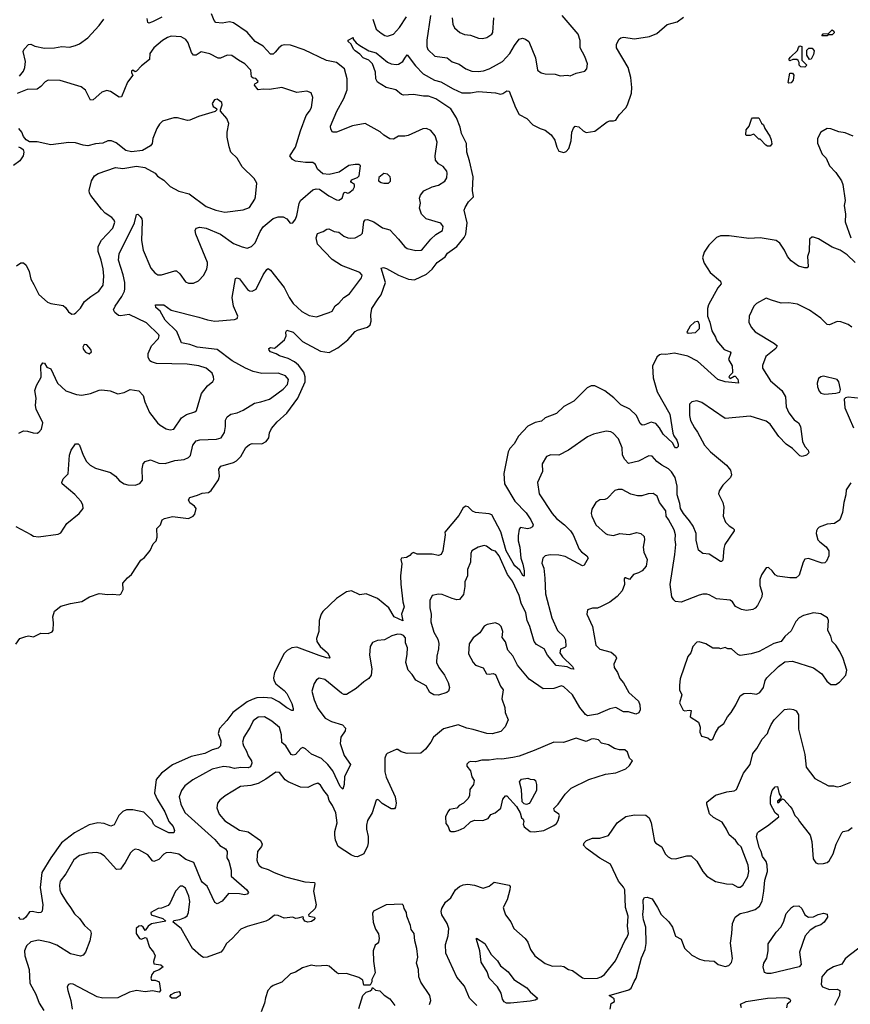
# Model space of a CAD drawing. Extents: x 1690054 to 1842981, y 782881 to 914114.
# Tile 554 of 656: x 1786525 to 1793211, y 840625 to 848551. Entities that reach past the tile are written whole.
import ezdxf

# ---------------------------------------------------------------- set-up
doc = ezdxf.new("R2010")
doc.units = 0

msp = doc.modelspace()

# ---------------------------------------------------------------- linework, layer by layer
at = {"layer": '0CON10XD'}
for points in [[(1788581.5, 848288.5), (1788565, 848274), (1788545, 848273.8), (1788485, 848338.9), (1788421.4, 848375), (1788355, 848449.2), (1788245.3, 848525.3), (1788215, 848532.7), (1788154.3, 848524.3), (1788105, 848528), (1788090.6, 848545), (1788067.9, 848597.9)], [(1786493.3, 843525), (1786525, 843570), (1786575, 843586.7), (1786595, 843590), (1786635, 843582.5), (1786695, 843612.5), (1786755, 843610), (1786785, 843622.5), (1786793, 843637), (1786796.7, 843695), (1786791.2, 843745), (1786805, 843790), (1786855, 843830), (1786935, 843852), (1787025, 843868), (1787087.5, 843905), (1787165, 843931.2), (1787235, 843922.5), (1787275, 843926.7), (1787325, 843920), (1787340, 843925), (1787356.7, 843965), (1787353.9, 844016.1), (1787392.3, 844057.7), (1787426.1, 844083.9), (1787501.2, 844198.8), (1787528.3, 844221.7), (1787575, 844277.5), (1787599.3, 844330.7), (1787623.6, 844356.4), (1787631.2, 844385), (1787627.5, 844455), (1787657.5, 844485), (1787672.5, 844525), (1787690, 844535), (1787755, 844551.2), (1787885, 844536.7), (1787922.5, 844555), (1787935, 844570), (1787946.2, 844615), (1787933.3, 844635), (1787895, 844661.2), (1787883.3, 844685), (1787894.4, 844705.6), (1787955.6, 844724.4), (1787995, 844739.2), (1788045.6, 844744.4), (1788065, 844760), (1788125, 844846.7), (1788131.9, 844875), (1788127.9, 844932.1), (1788143.9, 844956.1), (1788245, 844986.1), (1788270.8, 844999.2), (1788305, 845034.3), (1788345, 845105.7), (1788375, 845131.4), (1788395, 845138.6), (1788475, 845135.6), (1788508, 845155), (1788530, 845185), (1788534.4, 845225), (1788551.3, 845258.7), (1788597.4, 845312.6), (1788675, 845384.4), (1788762.9, 845505), (1788821.5, 845635), (1788823.9, 845675), (1788812.2, 845712.2), (1788770.3, 845770.3), (1788737.4, 845797.4), (1788685, 845822.5), (1788616.7, 845845), (1788590.7, 845860.7), (1788545, 845877.5), (1788531.7, 845891.7), (1788530, 845905), (1788545, 845913.3), (1788575, 845907.5), (1788585, 845912.5), (1788657, 845973), (1788668.8, 846005), (1788666.7, 846035), (1788675, 846052.5), (1788725, 846035.7), (1788801.1, 845961.1), (1788945, 845882.2), (1789015, 845870.8), (1789085, 845910.6), (1789165.3, 845974.7), (1789225, 846040.8), (1789245, 846052.5), (1789324.3, 846075.7), (1789345.5, 846094.5), (1789353.1, 846125), (1789350.5, 846175), (1789360.6, 846225), (1789409.2, 846305), (1789434.4, 846335), (1789470, 846435), (1789435, 846550), (1789454.2, 846555.8), (1789477.9, 846547.9), (1789575, 846494.4), (1789655, 846461.8), (1789703.4, 846456.6), (1789798.7, 846501.3), (1789845, 846541.5), (1789885, 846595.5), (1789949.4, 846640.6), (1789967.6, 846672.4), (1790044.2, 846725.8), (1790102.8, 846797.3), (1790116.7, 846823.3), (1790126.7, 846915), (1790103, 847017), (1790109.7, 847040.3), (1790136.4, 847083.6), (1790177.9, 847125), (1790169.5, 847175), (1790176.3, 847286.3), (1790146.7, 847415), (1790123.4, 847483.4), (1790122.5, 847555), (1790080.8, 847635), (1790070.9, 847685), (1790040.2, 847760.2), (1789995, 847834.6), (1789875, 847914.7), (1789815, 847935.4), (1789775, 847934.6), (1789695, 847947.8), (1789615.6, 847944.4), (1789598.6, 847948.6), (1789553.3, 847985), (1789475.7, 848005.7), (1789405, 848046.7), (1789390.8, 848075), (1789389.7, 848129.7), (1789365.3, 848195.3), (1789335, 848224.5), (1789290.8, 848245), (1789263.7, 848273.7), (1789225, 848300), (1789211.2, 848315), (1789193.6, 848353.6), (1789170, 848375), (1789170, 848385), (1789208.3, 848408.3), (1789210, 848395), (1789232.5, 848365), (1789262.4, 848342.4), (1789335, 848301.5), (1789394.3, 848285), (1789485, 848210), (1789515, 848195.4), (1789555, 848189.5), (1789575, 848193.1), (1789610, 848215), (1789625, 848240), (1789645, 848268.8), (1789709.7, 848179.7), (1789772.2, 848115), (1789865, 848063.1), (1789915, 848051.5), (1790015, 847994.6), (1790085, 847962.9), (1790155, 847962.2), (1790215, 847972.5), (1790355, 847962.5), (1790395, 847952), (1790415, 847958), (1790445, 847978.8), (1790465, 847976.7), (1790515.6, 847845), (1790545, 847788.8), (1790606.7, 847755), (1790656.7, 847705), (1790713.3, 847675), (1790755, 847661.4), (1790803.2, 847623.2), (1790831.7, 847581.7), (1790848.6, 847525), (1790865, 847493.8), (1790905, 847481.2), (1790925, 847491.2), (1790945.7, 847515), (1790964.4, 847575), (1790970.8, 847645), (1790982, 847678), (1790995, 847693.8), (1791025, 847688), (1791062, 847655), (1791085, 847643.1), (1791155, 847652.9), (1791255, 847728.8), (1791275, 847738), (1791305, 847735.8), (1791325, 847742.5), (1791350, 847785), (1791405, 847842), (1791418.6, 847865), (1791449.5, 847960.5), (1791452.5, 848005), (1791443.3, 848085), (1791423.1, 848165), (1791330, 848325), (1791328, 848355), (1791351.2, 848395), (1791365, 848405.8), (1791385, 848410), (1791475, 848398.1), (1791595, 848414.3), (1791655, 848440), (1791737.3, 848512.7), (1791816.9, 848533.1), (1791867.9, 848572.1)], [(1786524.3, 848095.7), (1786555, 848137.5), (1786565.7, 848165), (1786570.6, 848215), (1786553.3, 848295), (1786562.1, 848315), (1786595, 848350), (1786614.3, 848354.3), (1786647.6, 848337.6), (1786725, 848321.9), (1786805, 848325.5), (1786865, 848336.2), (1786925, 848330), (1786975, 848342.1), (1787005, 848355.6), (1787072.5, 848405), (1787165.7, 848505), (1787203.1, 848555)], [(1787669.8, 848570.2), (1787595, 848532.9), (1787565, 848524), (1787557, 848527), (1787550.7, 848560.7)], [(1789367.1, 848555), (1789394.6, 848474.6), (1789435, 848442.9), (1789465, 848424.2), (1789485, 848419.2), (1789535, 848433.8), (1789581.9, 848488.1), (1789639.1, 848575)], [(1789831.1, 848585), (1789802.8, 848385), (1789802.1, 848335), (1789810.8, 848310.9), (1789867.3, 848257.3), (1789965, 848244.3), (1790005, 848212.5), (1790061.7, 848191.7), (1790115, 848155.8), (1790165, 848137.5), (1790215, 848133.8), (1790259.5, 848140.5), (1790305, 848154.5), (1790338, 848175), (1790412.5, 848215), (1790471.7, 848278.3), (1790507.1, 848342.9), (1790544.5, 848395.5), (1790571.2, 848401.2), (1790596.7, 848395), (1790623.3, 848375), (1790677.8, 848245), (1790694.3, 848145), (1790723, 848123), (1790756.1, 848113.9), (1790835, 848112), (1790875, 848098.8), (1790935, 848104), (1790955, 848098), (1791005, 848121.2), (1791075, 848137.5), (1791090, 848155), (1791096.2, 848195), (1791074.2, 848255), (1791036, 848325), (1791035.8, 848384.2), (1791020.8, 848435), (1790891.9, 848585)], [(1790005.7, 848565), (1790012.5, 848515), (1790026, 848485), (1790067.9, 848447.9), (1790105, 848431.4), (1790155, 848425.8), (1790217.7, 848402.3), (1790250.5, 848399.5), (1790285, 848408.8), (1790326.2, 848435), (1790332.7, 848447.3), (1790342.9, 848565)], [(1793025, 848420), (1792981.7, 848421.7), (1792991.7, 848438.3), (1793035, 848440), (1793065, 848470), (1793078.3, 848458.3), (1793080, 848445), (1793065, 848430), (1793035, 848430), (1793025, 848420)], [(1788390, 846725), (1788420, 846755), (1788461.5, 846845), (1788486, 846884), (1788565, 846951.4), (1788605, 846964.3), (1788645, 846964), (1788675, 846946.7), (1788701.7, 846911.7), (1788722.5, 846915), (1788743.8, 846945), (1788755.6, 846975), (1788775, 847072.5), (1788785, 847096.7), (1788885, 847181.2), (1788910.5, 847189.5), (1788937.3, 847187.3), (1789012.6, 847132.6), (1789075, 847100), (1789095, 847097.3), (1789119.5, 847115), (1789135, 847156.2), (1789145, 847163.8), (1789165, 847154.2), (1789175, 847157.1), (1789210.4, 847185), (1789220, 847205), (1789220, 847225), (1789195, 847240), (1789190.7, 847249.3), (1789197, 847263), (1789245, 847280), (1789257.5, 847295), (1789267.5, 847375), (1789255.9, 847385.9), (1789226.4, 847386.4), (1789175, 847376.2), (1789097.3, 847322.7), (1789015, 847305.8), (1788965, 847310), (1788922.5, 847347.5), (1788906, 847385), (1788885, 847402), (1788825, 847401.4), (1788745, 847410.8), (1788720, 847425), (1788700, 847455), (1788745.5, 847524.5), (1788784.5, 847655), (1788830.1, 847779.9), (1788858.5, 847815), (1788872.5, 847845), (1788885.8, 847925.8), (1788871.7, 847961.7), (1788835, 847975.8), (1788755, 847964.3), (1788635, 848005.7), (1788535, 847988.2), (1788485, 847991.8), (1788445, 847985.8), (1788416.2, 848025), (1788417.5, 848035), (1788443, 848047), (1788443.8, 848055), (1788425, 848076.9), (1788405, 848080), (1788391.8, 848091.8), (1788386.7, 848145), (1788336.7, 848195), (1788285, 848224.2), (1788233.1, 848263.1), (1788195, 848264.4), (1788142.2, 848242.2), (1788121.9, 848241.9), (1788055, 848277.1), (1787985, 848293.3), (1787945, 848266), (1787925, 848266.2), (1787907, 848287), (1787881.9, 848365), (1787862.8, 848392.8), (1787825, 848411.9), (1787743, 848417), (1787715, 848407.5), (1787675, 848382.9), (1787605.8, 848324.2), (1787572.5, 848277.5), (1787568.8, 848231.2), (1787505, 848178.8), (1787465, 848136.2), (1787455, 848130), (1787435, 848144.2), (1787425, 848135.7), (1787425, 848123.3), (1787436.2, 848105), (1787392.6, 848047.4), (1787345, 847930), (1787325, 847926.7), (1787255, 847972), (1787225, 847980), (1787185, 847968), (1787115, 847905.8), (1787095, 847902), (1787055, 847983.8), (1787019.7, 848009.7), (1786851.7, 848061.7), (1786755, 848062.9), (1786730.6, 848049.4), (1786695, 848012), (1786665, 847991.2), (1786585, 847988), (1786505, 847957.5)], [(1786495, 844471.2), (1786615.5, 844405.5), (1786635, 844394.4), (1786675, 844386.9), (1786835, 844408.8), (1786855, 844420), (1786905, 844494), (1787004, 844575), (1787036, 844615), (1787034.2, 844645), (1787017.5, 844675), (1786969.3, 844729.3), (1786868, 844815), (1786864, 844825), (1786874.4, 844855.6), (1786915.8, 844895), (1786925.7, 845044.3), (1786938, 845085), (1786975, 845137.5), (1786995, 845136.7), (1787005.8, 845125.8), (1787035.8, 845045), (1787062, 844995), (1787093.3, 844965), (1787135, 844940.8), (1787255, 844907.1), (1787295, 844877.5), (1787328.3, 844838.3), (1787365.4, 844815.4), (1787395, 844805.6), (1787455, 844803.1), (1787493.2, 844816.8), (1787512.9, 844845), (1787511.2, 844935), (1787520, 844975), (1787535, 844995.2), (1787578.2, 845008.2), (1787645, 844981.1), (1787695, 844977.5), (1787775, 845001.1), (1787849.8, 845010.2), (1787883.7, 845026.3), (1787898.6, 845041.4), (1787918.8, 845125), (1787945, 845159.4), (1787975, 845168.2), (1788110, 845175), (1788146.7, 845185), (1788172.6, 845227.4), (1788180.9, 845275), (1788181.7, 845328.3), (1788195.6, 845354.4), (1788224.1, 845375.9), (1788275, 845386.4), (1788322.4, 845407.6), (1788415, 845464.3), (1788465, 845474.3), (1788535, 845497.1), (1788555, 845509.4), (1788645, 845576.7), (1788680.5, 845615), (1788687.5, 845655), (1788665.8, 845685), (1788606.6, 845706.6), (1788475, 845702), (1788405, 845718.5), (1788341.4, 845745), (1788234.8, 845804.8), (1788115, 845895.8), (1787953.3, 845915), (1787895, 845936.2), (1787828.3, 845948.3), (1787791.1, 846041.1), (1787695, 846131.1), (1787654.6, 846204.6), (1787620.8, 846235), (1787617.5, 846255), (1787685, 846254.3), (1787745, 846213.1), (1787967, 846157), (1788035.8, 846134.2), (1788095, 846123.3), (1788255, 846137.5), (1788275.8, 846144.2), (1788280, 846165), (1788245.4, 846245), (1788236.2, 846315), (1788262.9, 846467.1), (1788275, 846473.8), (1788295, 846464), (1788359.3, 846379.3), (1788375, 846367.5), (1788395.6, 846364.4), (1788427.2, 846382.8), (1788485, 846498), (1788515, 846541.2), (1788525, 846546.7), (1788545, 846533.8), (1788654.2, 846395), (1788693.3, 846315), (1788725, 846265.8), (1788795, 846203.1), (1788855, 846170.6), (1788915, 846158.6), (1789017.3, 846192.7), (1789040, 846205), (1789063.6, 846246.4), (1789095, 846269.4), (1789135.4, 846314.6), (1789180, 846345), (1789277.6, 846472.4), (1789280.6, 846495), (1789263.8, 846515), (1789115, 846571.5), (1789039.9, 846619.9), (1788923.3, 846745), (1788910.6, 846795), (1788920.9, 846829.1), (1788967.5, 846845), (1788996.1, 846863.9), (1789013.6, 846866.4), (1789055, 846846.9), (1789095, 846840.8), (1789135, 846809.2), (1789165.6, 846795.6), (1789185, 846791.1), (1789224.5, 846795.5), (1789271.1, 846818.9), (1789285, 846832), (1789294.2, 846925), (1789305, 846938.8), (1789325, 846941.4), (1789375, 846924.4), (1789445, 846874.4), (1789505, 846859.2), (1789575.4, 846785.4), (1789621.4, 846725), (1789645, 846709.4), (1789715, 846691.9), (1789755.4, 846694.6), (1789767.7, 846702.3), (1789834.6, 846785.4), (1789875, 846822), (1789928, 846855), (1789934, 846885), (1789915, 846912), (1789796.6, 846946.6), (1789758.6, 846985), (1789744.4, 847035), (1789750.8, 847075), (1789742.9, 847115), (1789751.7, 847138.3), (1789777.9, 847172.1), (1789845, 847204.3), (1789895, 847220), (1789948.3, 847251.7), (1789962.5, 847277.5), (1789967.1, 847315), (1789962.1, 847332.1), (1789935, 847368.8), (1789895, 847391.2), (1789871.3, 847421.3), (1789868.6, 847455), (1789885.8, 847565), (1789869.2, 847615), (1789835, 847658), (1789800, 847675), (1789768.8, 847671.2), (1789652.4, 847617.6), (1789625, 847612.2), (1789575, 847614.5), (1789535, 847588.6), (1789505, 847592.9), (1789455, 847622), (1789427.4, 847647.4), (1789305.6, 847715.6), (1789205, 847695.7), (1789075, 847644.2), (1789044.2, 847644.2), (1789029.5, 847669.5), (1789027.5, 847695), (1789077.5, 847815), (1789134.7, 847915.3), (1789160.5, 847985), (1789160.7, 848075), (1789139.4, 848155), (1789075, 848205.6), (1788995, 848222.5), (1788815, 848309.4), (1788706.1, 848346.1), (1788655, 848347.8), (1788635, 848342.2), (1788610.8, 848325), (1788581.5, 848288.5)], [(1792845, 848170), (1792811.7, 848171.7), (1792800, 848185), (1792800, 848205), (1792791.2, 848221.2), (1792779.5, 848229.5), (1792748.8, 848231.2), (1792725, 848220), (1792720, 848225), (1792720, 848235), (1792730.7, 848249.3), (1792786.7, 848303.3), (1792793.3, 848326.7), (1792805, 848340), (1792820, 848335), (1792820, 848225), (1792860, 848185), (1792845, 848170)], [(1792881.7, 848231.7), (1792860, 848265), (1792860, 848305), (1792878.3, 848321.7), (1792905, 848322.5), (1792919.3, 848299.3), (1792915, 848270), (1792895, 848232.5), (1792881.7, 848231.7)], [(1792715, 848040), (1792710, 848045), (1792725, 848120), (1792745, 848120), (1792757.5, 848105), (1792752.5, 848065), (1792735, 848042.5), (1792715, 848040)], [(1786500.3, 846569.7), (1786535, 846593.8), (1786555, 846593.8), (1786576.2, 846575), (1786600.8, 846525), (1786615, 846463.3), (1786638.6, 846418.6), (1786679.8, 846339.8), (1786748.3, 846278.3), (1786775, 846266), (1786875, 846248.8), (1786893.3, 846235), (1786918.3, 846198.3), (1786945, 846180), (1786965, 846182.5), (1786977.7, 846192.3), (1787015, 846230), (1787047.4, 846282.6), (1787096.4, 846323.6), (1787162, 846365), (1787197.4, 846412.6), (1787203.1, 846485), (1787196.2, 846545), (1787180.8, 846615), (1787157.1, 846685), (1787156, 846725), (1787184.4, 846775.6), (1787275, 846871.4), (1787290.7, 846920.7), (1787286, 846936), (1787267.6, 846957.6), (1787212.6, 846992.6), (1787182, 847025), (1787096.2, 847135), (1787086.7, 847155), (1787084, 847175), (1787104, 847255), (1787126, 847294), (1787157.3, 847312.7), (1787295, 847360), (1787355, 847354), (1787465, 847371.2), (1787532.3, 847362.3), (1787615, 847316.7), (1787635, 847291.2), (1787685, 847258.8), (1787735, 847208.8), (1787805, 847171.2), (1787889.7, 847149.7), (1788025, 847047.1), (1788105, 847018.2), (1788175, 847002.5), (1788325, 847020), (1788375, 847040), (1788417.5, 847105), (1788424.2, 847125), (1788433.3, 847235), (1788411.2, 847271.2), (1788315, 847366.7), (1788275, 847437.5), (1788225, 847483.3), (1788211.7, 847528.3), (1788195.9, 847605.9), (1788195.8, 847645), (1788208.8, 847715), (1788193.3, 847755), (1788142.5, 847815), (1788140, 847825), (1788154.6, 847865), (1788152.5, 847885), (1788115, 847911.2), (1788094.1, 847905.9), (1788073.1, 847875), (1788082.3, 847852.3), (1788108.8, 847835), (1788112.5, 847825), (1788097.7, 847812.3), (1787965, 847772), (1787895, 847740.8), (1787875, 847739.2), (1787795, 847760), (1787765, 847761.2), (1787675, 847734), (1787649.4, 847710.6), (1787627.5, 847675), (1787596, 847595), (1787590, 847555), (1787578.8, 847535), (1787512.7, 847497.3), (1787425, 847488), (1787378.3, 847498.3), (1787300.7, 847560.7), (1787263, 847577), (1787235, 847576.7), (1787195, 847557.5), (1787135, 847551.4), (1787074.3, 847535.7), (1787035, 847540), (1786975, 847560.8), (1786921.2, 847561.2), (1786775, 847544.2), (1786665, 847567.5), (1786605, 847568.8), (1786577.5, 847585), (1786555, 847610), (1786542.5, 847645), (1786516.7, 847675)], [(1792565, 847532.5), (1792545, 847533.3), (1792531.7, 847541.7), (1792485, 847590), (1792475, 847590), (1792435, 847630), (1792405, 847620), (1792375, 847620), (1792370, 847625), (1792372.5, 847665), (1792397, 847693), (1792415, 847750), (1792425, 847760), (1792475, 847760), (1792497, 847717), (1792513.6, 847703.6), (1792523.3, 847675), (1792563.6, 847613.6), (1792573.8, 847585), (1792579.3, 847550.7), (1792565, 847532.5)], [(1793235, 847614), (1793169.5, 847639.5), (1793118.8, 847648.8), (1793055, 847672), (1793026.1, 847673.9), (1792973.7, 847646.3), (1792945.8, 847595), (1792947.7, 847557.7), (1792985, 847467.5), (1793016.1, 847436.1), (1793043.8, 847375), (1793095, 847320), (1793140, 847255), (1793152, 847225), (1793168.8, 847095), (1793162.5, 847055), (1793173.1, 846985), (1793171.1, 846925), (1793214.4, 846795)], [(1786515, 847526.7), (1786535, 847520), (1786553.3, 847505), (1786558.8, 847485), (1786554, 847455), (1786526.2, 847415), (1786475, 847376.2)], [(1789495, 847233.8), (1789509.5, 847250.5), (1789510.7, 847270.7), (1789506.1, 847286.1), (1789485, 847307.5), (1789455, 847312.5), (1789415, 847280), (1789413.3, 847255), (1789435, 847240), (1789455, 847233.8), (1789495, 847233.8)], [(1786518.8, 845221.2), (1786555, 845240), (1786588.3, 845238.3), (1786633.9, 845223.9), (1786665, 845223.3), (1786679.5, 845230.5), (1786701.2, 845255), (1786710, 845305), (1786658, 845415), (1786653.3, 845445), (1786656.4, 845503.6), (1786648, 845565), (1786660, 845605), (1786697, 845673), (1786696.2, 845765), (1786711.7, 845788.3), (1786725, 845786.7), (1786743.1, 845753.1), (1786775, 845740), (1786829.4, 845625), (1786895, 845562.2), (1786983.1, 845533.1), (1787025, 845527.8), (1787095, 845541.8), (1787165, 845569.4), (1787185, 845570), (1787254.2, 845564.2), (1787315, 845540), (1787365, 845549.2), (1787415, 845574.3), (1787484.2, 845564.2), (1787517.5, 845525), (1787531.4, 845475), (1787569.1, 845389.1), (1787634, 845305), (1787655.6, 845285.6), (1787705, 845258), (1787735, 845249.2), (1787765, 845254), (1787828.6, 845345), (1787868.5, 845371.5), (1787935, 845394.3), (1787948, 845405), (1787988.6, 845541.4), (1788037.3, 845602.7), (1788080.5, 845639.5), (1788088, 845655), (1788086, 845675), (1788073.8, 845705), (1788026.7, 845745), (1787965.6, 845765.6), (1787872.7, 845777.3), (1787627.3, 845782.7), (1787585.5, 845795.5), (1787572.9, 845805), (1787558.6, 845835), (1787559.5, 845865), (1787584.7, 845925.3), (1787643.5, 845985), (1787648.5, 846005), (1787644.4, 846015), (1787545, 846110), (1787405, 846177.8), (1787335, 846167.5), (1787320.6, 846170.6), (1787290, 846195), (1787280.8, 846215), (1787294.2, 846245), (1787347.3, 846322.7), (1787368.2, 846365), (1787371.8, 846385), (1787371.6, 846435), (1787357.9, 846497.9), (1787320, 846615), (1787324.3, 846665), (1787449.5, 846915), (1787465, 846982.5), (1787475, 846986.2), (1787495, 846967.5), (1787508.6, 846948.6), (1787511.3, 846928.7), (1787505, 846772.5), (1787520, 846695), (1787580.9, 846550.9), (1787612.4, 846512.4), (1787636.4, 846496.4), (1787665, 846496.5), (1787775, 846530), (1787788.1, 846528.1), (1787815, 846506.2), (1787860.3, 846440.3), (1787885, 846428.8), (1787925, 846428.8), (1787965, 846447.5), (1788006.2, 846495), (1788030.8, 846545), (1788037.5, 846575), (1788035.7, 846595), (1787942.9, 846825), (1787936.7, 846855), (1787946.7, 846873.3), (1787975, 846880), (1788025, 846873.6), (1788140, 846825), (1788245, 846750), (1788315, 846722.2), (1788355, 846711.4), (1788390, 846725)], [(1793250, 846595), (1793185, 846658.6), (1793128.8, 846695), (1793065, 846720), (1792955, 846786), (1792915, 846800), (1792900.7, 846799.3), (1792883.3, 846785), (1792880, 846685), (1792866.7, 846645), (1792871.2, 846565), (1792865, 846553.8), (1792845, 846554.2), (1792795, 846566.2), (1792735, 846608.8), (1792706.2, 846645), (1792682, 846695), (1792643, 846753), (1792614.4, 846774.4), (1792485.8, 846795.8), (1792395, 846790.8), (1792235, 846812), (1792165, 846811.4), (1792135, 846798.6), (1792071.4, 846735), (1792035, 846678.8), (1792021.4, 846635), (1792035, 846590), (1792084.3, 846515), (1792167.5, 846445), (1792172, 846425), (1792145, 846392), (1792070.8, 846255), (1792062.9, 846225), (1792061.2, 846165), (1792080.8, 846115), (1792096.1, 846046.1), (1792126.7, 845995), (1792136.7, 845965), (1792196.4, 845896.4), (1792245, 845876.2), (1792249.2, 845869.2), (1792230.8, 845815), (1792261.2, 845765), (1792263.6, 845716.4), (1792262.5, 845707.5), (1792237.5, 845685), (1792233.3, 845673.3), (1792245, 845662.5), (1792275, 845680), (1792285, 845680), (1792305, 845657.5), (1792310, 845625), (1792203.6, 845636.4), (1792145, 845653.8), (1791982, 845802), (1791902.3, 845842.3), (1791795, 845866), (1791725, 845856), (1791695, 845858.8), (1791675, 845853.3), (1791655, 845833.3), (1791618.3, 845761.7), (1791623.2, 845666.8), (1791656.9, 845555), (1791757.5, 845375), (1791782.1, 845222.1), (1791790.3, 845200.3), (1791815.7, 845165), (1791826.2, 845135), (1791826.2, 845115), (1791815.8, 845104.2), (1791805, 845104.3), (1791795, 845113.8), (1791778.8, 845145), (1791705.8, 845215), (1791675.4, 845265.4), (1791645, 845300), (1791609.3, 845310.7), (1791555, 845288.8), (1791535, 845286.7), (1791520.3, 845300.3), (1791490, 845365), (1791435.6, 845415.6), (1791365, 845449.2), (1791307, 845507), (1791235, 845563.1), (1791155, 845602.9), (1791125, 845604.4), (1791093.1, 845586.9), (1790985, 845479.2), (1790905, 845437.5), (1790845, 845382), (1790755, 845345.7), (1790725, 845320), (1790675, 845309.4), (1790615, 845277.5), (1790540.9, 845199.1), (1790505, 845136.2), (1790470.9, 845099.1), (1790456.8, 845073.2), (1790423.2, 844896.8), (1790426.9, 844815), (1790510.6, 844675), (1790600.6, 844580.6), (1790639.6, 844525), (1790658.6, 844485), (1790652.2, 844467.8), (1790633.4, 844456.6), (1790613.2, 844453.2), (1790556.4, 844463.6), (1790545, 844450), (1790536.9, 844395), (1790537.9, 844355), (1790551.9, 844305), (1790558.1, 844215), (1790575, 844168.8), (1790587.1, 844115), (1790585, 844072.5), (1790575, 844077.5), (1790550.3, 844120.3), (1790510.6, 844155), (1790496.9, 844175), (1790441.7, 844275), (1790396.9, 844426.9), (1790325.6, 844565), (1790303.5, 844573.5), (1790193.8, 844585), (1790170, 844595), (1790135, 844630), (1790115, 844633.8), (1790095, 844620), (1790060.5, 844559.5), (1789946.7, 844425), (1789948.8, 844405), (1789930, 844275), (1789918, 844245), (1789895, 844237.1), (1789845, 844247.5), (1789725, 844248.8), (1789695, 844261.1), (1789679.2, 844255), (1789665, 844236.7), (1789639.5, 844220.5), (1789598.8, 844215), (1789594.2, 844205), (1789600.3, 844169.7), (1789591.4, 844075), (1789593, 844007), (1789609.4, 843865), (1789620, 843825), (1789598.4, 843765), (1789608.6, 843711.4), (1789540, 843745), (1789496.3, 843816.3), (1789405, 843890.6), (1789315, 843928.8), (1789262.3, 843922.3), (1789195, 843952), (1789155, 843946), (1789075, 843890.8), (1788965, 843788), (1788950.6, 843765), (1788935.7, 843715), (1788932.5, 843625), (1788915, 843570), (1788917.5, 843545), (1788944.4, 843505), (1789001.5, 843455), (1789021.7, 843418.3), (1789015, 843412.2), (1788995.4, 843414.6), (1788935, 843433.5), (1788755, 843498.9), (1788715, 843495.6), (1788676.6, 843473.4), (1788652.6, 843447.4), (1788575, 843296.7), (1788567.7, 843252.3), (1788570, 843235), (1788587.1, 843205), (1788655, 843151.9), (1788675, 843125.8), (1788715.5, 843045), (1788727.5, 843005), (1788725, 842990), (1788715, 842988.8), (1788675, 843010), (1788610.2, 843060.2), (1788555, 843088.4), (1788485, 843095.7), (1788435, 843091), (1788395, 843078.6), (1788355, 843059.5), (1788240.4, 842975), (1788191.5, 842908.5), (1788132.2, 842845), (1788122.5, 842805), (1788144.4, 842745), (1788140.8, 842705), (1788122.5, 842687.5), (1788075, 842674.5), (1788015, 842643.1), (1787905, 842620.4), (1787755, 842551.1), (1787667.3, 842485), (1787622.9, 842435), (1787608.8, 842325), (1787631.7, 842275), (1787694.5, 842175), (1787724.4, 842095), (1787760, 842055), (1787771.4, 842025), (1787765.6, 842004.4), (1787725, 842005.6), (1787617.4, 842057.4), (1787601.4, 842075), (1787590.8, 842105), (1787525, 842171.2), (1787435, 842189.5), (1787385, 842190), (1787355, 842175.8), (1787322.9, 842145), (1787285, 842068.8), (1787258.8, 842058.8), (1787205, 842080), (1787155, 842084.5), (1787085, 842070.5), (1786964.7, 842005.3), (1786861.1, 841925), (1786774.4, 841805), (1786702.7, 841685), (1786688.9, 841565), (1786710, 841425), (1786705.7, 841375), (1786695, 841364.2), (1786675, 841360.8), (1786625, 841370.9), (1786605, 841368.2), (1786575, 841326.2), (1786555, 841310), (1786528.3, 841308.3), (1786518.8, 841325)], [(1793224, 846075), (1793195, 846097.1), (1793135, 846119.2), (1793105, 846120.8), (1793045, 846094), (1793025, 846096), (1792975, 846148), (1792883, 846213), (1792785, 846260.8), (1792715, 846272), (1792655, 846270), (1792577.5, 846292.5), (1792535, 846310), (1792455, 846266.7), (1792435.9, 846244.1), (1792395.8, 846165), (1792394.2, 846115), (1792412.5, 846075), (1792445, 846039.2), (1792600, 845945), (1792621.2, 845925), (1792611.2, 845905), (1792530.5, 845839.5), (1792503.9, 845766.1), (1792503.6, 845745), (1792569.4, 845645), (1792660, 845565), (1792688.6, 845515), (1792694.4, 845435), (1792715.7, 845385), (1792759.1, 845329.1), (1792793.3, 845305), (1792810, 845275), (1792825.9, 845155.9), (1792845.9, 845115.9), (1792871.2, 845085), (1792876, 845064), (1792857.5, 845045), (1792825, 845033.3), (1792805, 845040), (1792745, 845098), (1792695, 845134), (1792635, 845195.7), (1792565, 845294.3), (1792535, 845320), (1792405, 845360), (1792205, 845340.6), (1792015, 845470), (1791975, 845482.5), (1791935, 845475.8), (1791918, 845455), (1791915.8, 845365), (1791925.7, 845325), (1791956.7, 845265), (1791981.2, 845231.2), (1792036.9, 845126.9), (1792085, 845072.9), (1792215, 844966), (1792247.5, 844925), (1792253.9, 844886.1), (1792246.2, 844865), (1792183.8, 844805), (1792155, 844757.5), (1792151.2, 844735), (1792183.8, 844665), (1792193, 844627), (1792186.7, 844555), (1792207.5, 844505), (1792235.9, 844475.9), (1792265, 844457.5), (1792276.1, 844446.1), (1792277.5, 844435), (1792200, 844325), (1792192, 844295), (1792185, 844200), (1792175, 844190), (1792165, 844190), (1792075, 844248), (1792025, 844253.3), (1791990.3, 844280.3), (1791971.1, 844361.1), (1791969.6, 844415), (1791945.4, 844475), (1791917.7, 844517.7), (1791867.9, 844575), (1791844.1, 844615), (1791839.5, 844655), (1791817.5, 844725), (1791817.1, 844795), (1791800.6, 844865), (1791771, 844911), (1791746.4, 844935), (1791694.1, 844964.1), (1791654.3, 844995), (1791615, 845038.1), (1791589.6, 845040.4), (1791505, 844998.1), (1791425, 844977.5), (1791395, 845010), (1791376.7, 845045), (1791374, 845105), (1791345, 845176), (1791303.2, 845223.2), (1791283, 845233), (1791245, 845237.5), (1791145, 845214), (1791095, 845194.2), (1790943.3, 845085), (1790865, 845044.4), (1790801.7, 845048.3), (1790764.3, 845035.7), (1790730.8, 844975), (1790732.5, 844915), (1790694.4, 844825), (1790705.5, 844735), (1790810, 844575), (1790846.9, 844535), (1790910, 844485), (1790960, 844435), (1790980, 844405), (1791029.8, 844289.8), (1791046.9, 844266.9), (1791089.2, 844235), (1791101.4, 844215), (1791069.7, 844160.3), (1791055, 844155.7), (1790915, 844229.6), (1790865, 844241.5), (1790795, 844243.8), (1790756, 844235), (1790734.7, 844215.3), (1790728.4, 844175), (1790742.9, 844135), (1790753.2, 844055), (1790758.5, 843928.5), (1790808.2, 843735), (1790853.3, 843633.3), (1790904.2, 843585), (1790917.6, 843557.6), (1790921.2, 843505), (1790914.2, 843495.8), (1790877.3, 843482.7), (1790872.9, 843455), (1790895, 843422), (1790975.7, 843345), (1790985, 843322.5), (1790964.6, 843324.6), (1790931.2, 843341.2), (1790843.4, 843353.4), (1790773.6, 843435), (1790747.4, 843487.4), (1790685, 843522.2), (1790666.5, 843545), (1790632.5, 843665), (1790610.3, 843715), (1790600.3, 843775), (1790562.8, 843855), (1790545.7, 843915), (1790490.7, 844030.7), (1790452.2, 844085), (1790385, 844234.2), (1790355, 844273.8), (1790325, 844281.2), (1790283.4, 844313.4), (1790265, 844319.3), (1790215.8, 844305), (1790165.7, 844274.3), (1790155.8, 844255), (1790152.9, 844185), (1790129.4, 844125), (1790129.4, 844075), (1790109.1, 844025), (1790108, 843988), (1790096.6, 843923.4), (1790065, 843884), (1790045, 843882), (1790005, 843890.6), (1789925, 843924.2), (1789895.8, 843925.8), (1789845.7, 843914.3), (1789826.4, 843876.4), (1789827.1, 843815), (1789837.8, 843765), (1789835.5, 843704.5), (1789859.5, 843619.5), (1789891.8, 843565), (1789898.2, 843528.2), (1789897.2, 843485), (1789881.5, 843428.5), (1789879.6, 843375), (1789898.9, 843335), (1789944, 843275), (1789973.5, 843215), (1789984.2, 843175), (1789976.2, 843145), (1789964.3, 843135.7), (1789895, 843113.1), (1789857.5, 843115), (1789825.5, 843135.5), (1789797.5, 843187.5), (1789713.8, 843233.8), (1789685, 843279.2), (1789651.1, 843315), (1789634.5, 843375), (1789643.2, 843443.2), (1789645.7, 843495), (1789630.5, 843535), (1789631.1, 843575), (1789615, 843594.5), (1789595, 843601.8), (1789565, 843603.3), (1789520.3, 843589.7), (1789460.5, 843559.5), (1789405, 843553.3), (1789365, 843536.2), (1789346.2, 843505), (1789340.8, 843435), (1789360.5, 843325), (1789355.3, 843274.7), (1789335, 843247.1), (1789295, 843220), (1789234.3, 843165.7), (1789155, 843119.2), (1789135, 843118.6), (1789115, 843128.6), (1788980.7, 843240.7), (1788935, 843250), (1788915, 843237.5), (1788895, 843207.5), (1788877.5, 843145), (1788895.6, 843075), (1788925.6, 843005), (1788985, 842926.9), (1789035, 842900.5), (1789124.6, 842874.6), (1789148.3, 842848.3), (1789145.6, 842825), (1789111.1, 842775), (1789103.5, 842725), (1789137, 842627), (1789188.8, 842555), (1789140, 842455), (1789135.5, 842395), (1789125, 842356.7), (1789105, 842378.6), (1789044.4, 842504.4), (1789005.9, 842555.9), (1788955, 842603.9), (1788875, 842638.2), (1788825, 842681.5), (1788805, 842691.4), (1788788, 842685), (1788745, 842636.9), (1788725, 842629.4), (1788710.8, 842635), (1788666.5, 842705), (1788635, 842732.2), (1788632.5, 842795), (1788615, 842852.5), (1788555, 842904.3), (1788495, 842938.1), (1788445, 842935.6), (1788405, 842906), (1788380.6, 842855), (1788328.9, 842775), (1788319.4, 842735), (1788326.5, 842705), (1788351.9, 842661.9), (1788364.2, 842625), (1788391.8, 842585), (1788394.1, 842565), (1788382.7, 842537.3), (1788365, 842529.3), (1788305, 842531.6), (1788255, 842521.6), (1788215, 842534.1), (1788165, 842539.6), (1788075, 842517.3), (1787919.1, 842430.9), (1787855.4, 842384.6), (1787826.7, 842345), (1787808.1, 842295), (1787822.5, 842235), (1787855, 842169.2), (1788095, 841951.5), (1788135, 841902.2), (1788181.4, 841875), (1788195.8, 841855), (1788191.4, 841805), (1788207.5, 841777.5), (1788226.3, 841705), (1788227.5, 841655), (1788354, 841545), (1788365.8, 841525), (1788355, 841512.2), (1788335, 841506.7), (1788294.4, 841514.4), (1788205, 841515.7), (1788155, 841455.8), (1788115, 841432.5), (1788094.6, 841444.6), (1788034.6, 841575), (1787995.6, 841605), (1787985, 841620.6), (1787927.1, 841767.1), (1787861.3, 841791.3), (1787805, 841834.3), (1787735, 841845.6), (1787705, 841844.2), (1787685, 841834), (1787645, 841791.4), (1787605, 841774), (1787595, 841778.8), (1787555, 841828.1), (1787485, 841867.1), (1787455, 841872.5), (1787435, 841864), (1787417.5, 841845), (1787373.1, 841765)], [(1791905, 846026.7), (1791965, 846032.5), (1791997.5, 846065), (1791996.7, 846095), (1791990, 846115), (1791981.2, 846121.2), (1791956.2, 846115), (1791920.9, 846085), (1791894.2, 846035), (1791905, 846026.7)], [(1787085, 845860), (1787101.7, 845878.3), (1787097.5, 845895), (1787065, 845932.5), (1787045, 845937.5), (1787032.5, 845915), (1787037.5, 845895), (1787055, 845873.3), (1787085, 845860)], [(1793005, 845536.2), (1793095, 845543.3), (1793126.7, 845553.3), (1793132.5, 845575), (1793118.8, 845635), (1793106.7, 845655), (1792995, 845681.2), (1792975, 845676.7), (1792955, 845662.5), (1792944.1, 845625.9), (1792946.2, 845595), (1792959.3, 845559.3), (1792973.3, 845545), (1793005, 845536.2)], [(1793295, 845502), (1793195, 845513.3), (1793173, 845507), (1793163, 845497), (1793167.5, 845425), (1793236.7, 845265)], [(1793215, 844822.5), (1793176.7, 844765), (1793176, 844725), (1793160, 844665), (1793148.6, 844585), (1793125.6, 844524.4), (1793085, 844496.2), (1793025, 844490), (1792960, 844465), (1792946.4, 844453.6), (1792940, 844435), (1792936.7, 844415), (1792950, 844365), (1792965, 844346.7), (1793017.7, 844307.7), (1793038.8, 844275), (1793038.8, 844235), (1793019.3, 844190.7), (1793005, 844177.5), (1792985, 844176.7), (1792875, 844212.5), (1792845, 844207.5), (1792832.5, 844185), (1792800.7, 844079.3), (1792775, 844057.5), (1792725, 844057.5), (1792625, 844072.5), (1792605, 844082.5), (1792582.5, 844115), (1792551.7, 844141.7), (1792535, 844137.5), (1792516.7, 844115), (1792495, 844083.3), (1792482.9, 844045), (1792482.7, 843997.3), (1792501.4, 843935), (1792498.1, 843905), (1792464.4, 843835), (1792445, 843812.9), (1792427.2, 843802.8), (1792375, 843794.4), (1792335, 843803.5), (1792287.6, 843827.6), (1792263.1, 843865), (1792245, 843879.1), (1792135, 843889.2), (1792075, 843921.9), (1792055, 843926.7), (1792025, 843926.7), (1791995, 843918.1), (1791848.7, 843861.3), (1791805, 843866.9), (1791789.5, 843879.5), (1791774.6, 843905), (1791760.4, 844005), (1791799.6, 844245), (1791806.5, 844325), (1791800, 844365), (1791804.3, 844405), (1791792.5, 844445), (1791748.7, 844528.7), (1791730, 844555), (1791725, 844596.2), (1791675.6, 844665), (1791655.8, 844715), (1791625, 844737.1), (1791585, 844734.2), (1791532.4, 844717.6), (1791497.8, 844717.8), (1791445, 844732.2), (1791375, 844768), (1791341.7, 844768.3), (1791315, 844760), (1791255, 844696.2), (1791235, 844688.8), (1791195, 844686.2), (1791163.8, 844665), (1791129.5, 844610.5), (1791125.8, 844575), (1791131.4, 844555), (1791164, 844485), (1791240, 844415), (1791255.8, 844405.8), (1791305, 844399.2), (1791355, 844414), (1791432.3, 844407.7), (1791491.7, 844421.7), (1791525, 844413.8), (1791551.7, 844391.7), (1791553.9, 844363.9), (1791542.5, 844305), (1791550, 844265), (1791575.7, 844205), (1791568.7, 844151.3), (1791536, 844115), (1791505, 844096.9), (1791465, 844084), (1791435, 844043.8), (1791403, 844057), (1791395, 844057.5), (1791390.7, 844049.3), (1791392.5, 844005), (1791375, 843953.3), (1791333.2, 843906.8), (1791275, 843862), (1791205, 843826), (1791175, 843814), (1791135, 843813.8), (1791095, 843800), (1791090, 843765), (1791135.6, 843665), (1791161.4, 843515), (1791195, 843484.4), (1791285, 843460), (1791320.3, 843430.3), (1791328.8, 843411.2), (1791307.3, 843362.7), (1791309.2, 843335), (1791337.1, 843295), (1791357.2, 843247.2), (1791385, 843213.8), (1791429.4, 843135), (1791505.5, 843065), (1791518.2, 843035), (1791520.5, 842995), (1791508.7, 842971.3), (1791485, 842961.5), (1791425, 842980), (1791385, 842980.4), (1791325, 843013.8), (1791276.5, 843003.5), (1791218, 842978), (1791175, 842959.5), (1791095, 842946.9), (1791078.5, 842958.5), (1791033.3, 843015), (1790974, 843115), (1790905, 843181.4), (1790885, 843188.1), (1790825, 843165.7), (1790740, 843165), (1790625, 843243.3), (1790532, 843355), (1790495, 843430), (1790453.8, 843475), (1790435, 843542.5), (1790408.3, 843578.3), (1790413.3, 843625), (1790400, 843665), (1790385, 843683.3), (1790356.2, 843696.2), (1790288.3, 843681.7), (1790265, 843667.5), (1790228.8, 843615), (1790176.1, 843573.9), (1790142.3, 843527.7), (1790138, 843445), (1790175.6, 843375.6), (1790194.2, 843354.2), (1790255, 843333.3), (1790283.8, 843285), (1790305, 843281.2), (1790335, 843288), (1790355, 843280), (1790395, 843186.7), (1790416, 843155), (1790406.2, 843085), (1790429.2, 843015), (1790432.8, 842972.8), (1790457.5, 842915), (1790432.1, 842857.9), (1790398.7, 842821.3), (1790327.3, 842802.7), (1790285, 842805.6), (1790175, 842838.1), (1790125, 842846.9), (1790055, 842874.4), (1789936.8, 842843.2), (1789856, 842775), (1789835.6, 842735), (1789792.4, 842677.6), (1789755, 842646.2), (1789645, 842642.5), (1789595, 842656.2), (1789567.5, 842675), (1789555, 842676.7), (1789483.3, 842645), (1789474, 842635), (1789464.3, 842605), (1789464.6, 842495), (1789474, 842454), (1789547.1, 842295), (1789554.2, 842245), (1789548.8, 842211.2), (1789541.2, 842198.8), (1789515, 842197.5), (1789442.4, 842242.4), (1789415, 842268.8), (1789405, 842273.3), (1789395, 842266.7), (1789361.1, 842165), (1789325.6, 842105), (1789317.3, 842067.3), (1789315.6, 842035), (1789330, 841975), (1789331.1, 841925), (1789325, 841896.7), (1789295, 841836), (1789245, 841813.1), (1789223.4, 841813.4), (1789196.7, 841825), (1789087.5, 841895), (1789066.9, 841945), (1789060.5, 841985), (1789061.2, 842015), (1789079.3, 842085), (1789069.5, 842165), (1789042.5, 842225), (1789016.7, 842265), (1789005.9, 842305.9), (1788971.9, 842345), (1788945, 842388.8), (1788925, 842404), (1788893.8, 842395), (1788845, 842369.1), (1788785, 842373.6), (1788684.8, 842414.8), (1788661.9, 842431.9), (1788615, 842490), (1788587, 842493), (1788505, 842435.8), (1788445, 842402.9), (1788385, 842386.2), (1788301.1, 842378.9), (1788178.3, 842301.7), (1788135, 842268.8), (1788116.2, 842245), (1788112.9, 842205), (1788129.4, 842155), (1788175, 842100.8), (1788295, 842025.6), (1788365, 842012.5), (1788463.4, 841943.4), (1788475.8, 841915), (1788470.8, 841895), (1788438.6, 841855), (1788434.4, 841785), (1788440, 841765), (1788453.3, 841743.3), (1788474.2, 841725), (1788525, 841710), (1788574.5, 841685.5), (1788665, 841651.2), (1788820.2, 841610.2), (1788896.7, 841605), (1788900, 841595), (1788889.2, 841535), (1788912.5, 841425), (1788902.9, 841395), (1788850, 841345), (1788852.5, 841335), (1788896.7, 841325), (1788899.4, 841315), (1788892.7, 841305), (1788875, 841291.8), (1788845, 841285.6), (1788821.2, 841295), (1788807.5, 841315), (1788810, 841325), (1788805, 841330), (1788763, 841317), (1788745, 841316.7), (1788724.2, 841325.8), (1788655, 841318), (1788605, 841340), (1788575, 841342.5), (1788532.3, 841307.7), (1788505, 841294), (1788355, 841252.3), (1788305, 841230), (1788235, 841153.8), (1788188.8, 841115), (1788163.1, 841065), (1788144.6, 841045.4), (1788035, 841003.1), (1788005, 841002), (1787984, 841015), (1787914.7, 841074.7), (1787825.7, 841235.7), (1787760, 841285), (1787765, 841300), (1787815, 841308), (1787855, 841323.8), (1787872.3, 841337.7), (1787883.8, 841365), (1787893.3, 841453.3), (1787887.5, 841495), (1787859.5, 841559.5), (1787835.9, 841575.9), (1787816.4, 841576.4), (1787778, 841535), (1787735, 841442.5), (1787719.3, 841420.7), (1787665, 841397.5), (1787640, 841395), (1787580, 841365), (1787583.9, 841343.9), (1787675.9, 841315.9), (1787700, 841295), (1787585, 841272.9), (1787560, 841255), (1787535, 841220), (1787520, 841245), (1787505, 841256.2), (1787485, 841253.8), (1787462.5, 841235), (1787462.5, 841195), (1787490, 841155), (1787505, 841148.8), (1787535, 841162.5), (1787545, 841160), (1787570.6, 841085), (1787602.5, 841045), (1787616.2, 841015), (1787601.4, 840968.6), (1787605, 840950), (1787661.7, 840941.7), (1787680, 840925), (1787648.3, 840901.7), (1787603.3, 840885), (1787588, 840865), (1787580.6, 840835), (1787585, 840820), (1787615, 840818.8), (1787646.7, 840806.7), (1787657.5, 840735), (1787646.7, 840723.3), (1787593.6, 840733.6), (1787535, 840725.6), (1787465, 840734.6), (1787407.8, 840722.2), (1787315, 840677.3), (1787193.8, 840673.8), (1787148, 840685), (1786955, 840786.7), (1786935, 840790), (1786917, 840783), (1786907.5, 840765), (1786911.2, 840735), (1786935.6, 840655.6), (1786948.1, 840585)], [(1792095, 842752.5), (1792105, 842760), (1792122.5, 842805), (1792153.3, 842855), (1792193.3, 842885), (1792221.7, 842938.3), (1792252.5, 842975), (1792290, 843035), (1792325, 843107.5), (1792355, 843126.7), (1792405, 843130), (1792455, 843120), (1792483.3, 843135), (1792513.3, 843175), (1792525, 843230), (1792538.3, 843251.7), (1792633.8, 843345), (1792685, 843381.2), (1792745, 843385.8), (1792915, 843332), (1792981.2, 843285), (1793021.2, 843225), (1793055, 843200), (1793095, 843200), (1793125, 843218.8), (1793176.2, 843275), (1793183.8, 843315), (1793155, 843407.5), (1793125.8, 843465.8), (1793093.8, 843515), (1793066, 843545), (1793055, 843587.5), (1793030, 843635), (1793036.7, 843715), (1793026.4, 843736.4), (1792975, 843768.8), (1792915, 843775.6), (1792835, 843755.6), (1792798.8, 843735), (1792774, 843705), (1792735, 843631.2), (1792684.3, 843585.7), (1792653.6, 843546.4), (1792595, 843530), (1792477.5, 843465), (1792414.2, 843445.8), (1792325, 843432), (1792305, 843440), (1792255, 843487.5), (1792225, 843487.5), (1792205, 843497.5), (1792165, 843487.5), (1792155, 843492.5), (1792105, 843491.2), (1792047.3, 843527.3), (1791995, 843543.3), (1791975, 843540), (1791943.3, 843505), (1791926.7, 843455), (1791903.3, 843423.3), (1791842, 843245), (1791836.7, 843195), (1791836.7, 843155), (1791853.8, 843115), (1791837.5, 843052.5), (1791865, 842993.8), (1791878.3, 842988.3), (1791915, 842993.3), (1791928.8, 842988.8), (1791922.5, 842937.5), (1791990, 842895), (1792002.5, 842855), (1792000, 842815), (1792013.6, 842783.6), (1792065, 842770), (1792083, 842753), (1792095, 842752.5)], [(1790204.3, 840615), (1790145.6, 840675), (1790105, 840772), (1790045, 840842), (1789955.6, 841035), (1789951.8, 841105), (1789974.7, 841175.3), (1789978.2, 841235), (1789964.7, 841274.7), (1789921.8, 841345), (1789917.6, 841372.4), (1789923, 841397), (1789952.8, 841447.2), (1789995, 841482), (1790034.3, 841545), (1790065, 841573.1), (1790095, 841587.1), (1790132.7, 841592.7), (1790185, 841583.1), (1790255, 841559.2), (1790305, 841576.2), (1790345, 841608), (1790465, 841583.3), (1790473.8, 841573.8), (1790470.8, 841545), (1790448.1, 841465), (1790417.5, 841405), (1790420.8, 841385), (1790435.5, 841345.5), (1790477.6, 841287.6), (1790503.6, 841233.6), (1790595, 841154), (1790615.8, 841125), (1790635.8, 841065), (1790672.5, 841015), (1790755, 840951.9), (1790815, 840932.5), (1790875, 840934.2), (1790905, 840928), (1790942.5, 840905), (1790975, 840896), (1791055, 840838), (1791075, 840831.4), (1791175, 840834.3), (1791204.5, 840845.5), (1791231.2, 840865), (1791320, 840975), (1791395.4, 841134.6), (1791415.5, 841165), (1791425.4, 841195), (1791418.2, 841255), (1791422.5, 841335), (1791402.5, 841405), (1791395.4, 841545), (1791385, 841566.9), (1791345.7, 841615), (1791281.5, 841751.5), (1791195, 841800), (1791088.7, 841878.7), (1791064.2, 841905), (1791070, 841925), (1791088, 841942), (1791135, 841962.9), (1791195, 841960.8), (1791265.7, 841984.3), (1791335, 842085.8), (1791403.7, 842136.3), (1791475, 842151.2), (1791565, 842147.5), (1791590.9, 842125), (1791606.9, 842085), (1791635.8, 841935), (1791645, 841922), (1791692.7, 841892.7), (1791721.2, 841835), (1791745, 841811.2), (1791768, 841798), (1791805, 841796.2), (1791895, 841820), (1791929.5, 841819.5), (1791975, 841777.5), (1792023.8, 841695), (1792055.9, 841655.9), (1792125, 841613.8), (1792214.2, 841594.2), (1792262.9, 841592.9), (1792305, 841566.9), (1792325, 841568.6), (1792345, 841583.8), (1792387.6, 841652.4), (1792393.9, 841695), (1792387.8, 841745), (1792333.3, 841893.3), (1792307.5, 841915), (1792286.3, 841946.3), (1792235, 841988.8), (1792215.6, 842035), (1792180.7, 842090.7), (1792109.1, 842129.1), (1792076.8, 842156.8), (1792055.8, 842235), (1792057.5, 842252.5), (1792125, 842309.4), (1792215.9, 842334.1), (1792275, 842343.3), (1792296.2, 842355), (1792352.7, 842485), (1792405.6, 842555), (1792427.5, 842645), (1792460, 842685), (1792502, 842758), (1792544.2, 842805), (1792552.2, 842827.8), (1792572.8, 842877.2), (1792598.6, 842915), (1792682.4, 842997.6), (1792725, 843004.4), (1792755, 842998.6), (1792776.3, 842986.3), (1792794.3, 842955), (1792795, 842840), (1792845.7, 842635), (1792855, 842532.5), (1792925, 842442), (1793035, 842383.8), (1793075, 842383.8), (1793106.1, 842376.1), (1793135, 842380), (1793215, 842412.5)], [(1790665, 842013.8), (1790745, 842022.5), (1790825, 842063.3), (1790845, 842080), (1790860, 842105), (1790870, 842145), (1790865.9, 842155.9), (1790830.7, 842180.7), (1790825, 842200), (1790860, 842235), (1790915, 842316.7), (1790964.2, 842365.8), (1791105, 842433.8), (1791241.7, 842478.3), (1791325, 842488.8), (1791405, 842520), (1791435, 842547.5), (1791457.5, 842585), (1791432.5, 842605), (1791417.5, 842655), (1791395, 842673.3), (1791353.9, 842673.9), (1791313.6, 842683.6), (1791263.9, 842713.9), (1791208, 842728), (1791183.6, 842753.6), (1791145, 842761.2), (1791125, 842758.8), (1791085, 842740.8), (1791005, 842767.5), (1790902.7, 842732.7), (1790825, 842735.6), (1790667.1, 842667.1), (1790545, 842623.2), (1790495, 842611.2), (1790405, 842596.9), (1790375, 842601.9), (1790305, 842590.6), (1790245, 842590), (1790195, 842576.2), (1790155, 842580), (1790140, 842575), (1790123, 842557), (1790123, 842543), (1790152.5, 842505), (1790163.3, 842455), (1790182.5, 842425), (1790176.7, 842395), (1790147.5, 842355), (1790146.7, 842305), (1790135, 842282.5), (1790096.1, 842243.9), (1790063.6, 842226.4), (1790045, 842202.5), (1789985, 842192.5), (1789970, 842175), (1789953.3, 842135), (1789955, 842080), (1789973.3, 842055), (1789983.6, 842023.6), (1789997, 842017), (1790025, 842016.7), (1790055, 842024), (1790102.5, 842045), (1790155, 842092.5), (1790185, 842107.5), (1790253.6, 842103.6), (1790295, 842120), (1790318.3, 842151.7), (1790352.5, 842165), (1790396.8, 842203.2), (1790413.8, 842275), (1790435, 842302.5), (1790445, 842302.5), (1790525, 842217.5), (1790554, 842165), (1790563.3, 842125), (1790577.5, 842115), (1790583.3, 842095), (1790578.8, 842075), (1790585, 842053.3), (1790635, 842016.7), (1790665, 842013.8)], [(1790605, 842234.2), (1790585, 842238.8), (1790570, 842255), (1790563.4, 842353.4), (1790548.1, 842415), (1790565, 842436.5), (1790615, 842445.4), (1790635, 842436.9), (1790665, 842435.5), (1790676.5, 842426.5), (1790684.5, 842395), (1790684.4, 842345), (1790635, 842252.5), (1790625, 842241.4), (1790605, 842234.2)], [(1791277.5, 840585), (1791285, 840630), (1791311.7, 840648.3), (1791309.3, 840669.3), (1791270, 840695), (1791428.6, 840741.4), (1791446.4, 840755), (1791472.4, 840807.6), (1791487.5, 840835), (1791531.5, 840998.5), (1791559.1, 841065), (1791569.1, 841115), (1791564.6, 841245), (1791545.4, 841305), (1791541.3, 841348.7), (1791547.1, 841395), (1791544.1, 841465.9), (1791555, 841483.3), (1791576.4, 841486.4), (1791615, 841472.5), (1791660, 841405), (1791688.3, 841348.3), (1791749.1, 841289.1), (1791780, 841245), (1791803.7, 841173.7), (1791848.8, 841148.8), (1791875.9, 841075.9), (1791935, 841020), (1791998.3, 840988.3), (1792035, 840977.5), (1792115, 840972.5), (1792146.4, 840946.4), (1792205, 840928.8), (1792234.1, 840935.9), (1792255, 840960), (1792264.1, 840994.1), (1792247.6, 841117.6), (1792257.9, 841195), (1792263.5, 841275), (1792285, 841326.9), (1792325, 841356.9), (1792385, 841367.9), (1792445, 841388.9), (1792480.9, 841415), (1792501.8, 841455), (1792515.9, 841535.9), (1792522.9, 841625), (1792543.9, 841695), (1792542.3, 841745), (1792533.4, 841773.4), (1792505.6, 841815), (1792494.3, 841854.3), (1792477, 841887), (1792455.6, 841975), (1792464.2, 842005), (1792474.3, 842015.7), (1792545, 842062), (1792636.7, 842135), (1792632.5, 842145), (1792605, 842166.2), (1792570, 842235), (1792568.6, 842295), (1792583.2, 842346.8), (1792605, 842376.2), (1792625, 842377.5), (1792638.3, 842318.3), (1792653.3, 842295), (1792650, 842280), (1792625, 842260), (1792625, 842250), (1792635, 842248), (1792650.7, 842269.3), (1792665, 842277.5), (1792675, 842273.3), (1792726.8, 842216.8), (1792743.8, 842195), (1792763.3, 842145), (1792789.2, 842119.2), (1792801.2, 842095), (1792888.1, 841985), (1792901.9, 841935), (1792912.5, 841795), (1792935, 841763.8), (1792956.4, 841756.4), (1792995, 841759.2), (1793025, 841765.8), (1793040.9, 841779.1), (1793074.3, 841835.7), (1793096.2, 841915), (1793144.2, 842005.8), (1793155, 842016.7), (1793195, 842023.8), (1793225, 842048.8)], [(1787373.1, 841765), (1787335, 841711.2), (1787305, 841710), (1787205, 841819.2), (1787175, 841839.2), (1787145, 841847.1), (1787075, 841841.9), (1787005, 841821.5), (1786961.5, 841788.5), (1786895.8, 841674.2), (1786851.8, 841615), (1786844.5, 841585), (1786848.2, 841545), (1786857.9, 841517.9), (1786903, 841443), (1786934.5, 841405), (1786965, 841353.3), (1787006.2, 841315), (1787047.8, 841257.8), (1787095.9, 841215.9), (1787101.3, 841195), (1787089.2, 841135), (1787055, 841044.6), (1787035, 841018.9), (1787015, 841011.6), (1786935, 841030.8), (1786825, 841101.1), (1786767.9, 841122.1), (1786675, 841141.1), (1786615, 841128.1), (1786578.6, 841095), (1786564.6, 841055), (1786566.2, 841015), (1786600, 840905), (1786606.4, 840795), (1786655.8, 840705), (1786682.5, 840635), (1786718.8, 840575)], [(1789825, 840622.5), (1789833.8, 840655), (1789826.2, 840695), (1789755, 840802.5), (1789738.8, 840845), (1789736.2, 840905), (1789720, 840955), (1789730, 841005), (1789722.9, 841075), (1789705.8, 841135.8), (1789699.2, 841195), (1789676.1, 841226.1), (1789672, 841258), (1789642, 841335), (1789637.5, 841365), (1789620, 841395), (1789615, 841420), (1789605, 841430), (1789475, 841425.5), (1789372.9, 841375), (1789365.7, 841355), (1789371.4, 841285), (1789388.3, 841228.3), (1789412.3, 841192.3), (1789418.8, 841155), (1789412.5, 841125), (1789406.4, 841113.6), (1789385, 841100), (1789370, 841055), (1789372.7, 840972.7), (1789387, 840877), (1789360, 840825), (1789360, 840805), (1789345, 840780), (1789295, 840780), (1789288.3, 840818.3), (1789255, 840840), (1789155, 840873.3), (1789095, 840871.2), (1789078.3, 840878.3), (1789015, 840931.2), (1788995, 840936), (1788915, 840932), (1788871.2, 840938.8), (1788802.3, 840917.7), (1788745, 840883.8), (1788705, 840868.8), (1788635, 840803.3), (1788565, 840776.7), (1788546.4, 840763.6), (1788523.3, 840735), (1788503.6, 840676.4), (1788496.7, 840635), (1788468, 840565)], [(1792542.5, 840872.5), (1792519.5, 840879.5), (1792509.4, 840925), (1792514.3, 840955), (1792538.5, 840995), (1792550.6, 841055), (1792549.5, 841110.5), (1792614.2, 841205), (1792652, 841245), (1792673.3, 841285), (1792696.2, 841355), (1792737.3, 841402.7), (1792755, 841415.8), (1792797, 841417), (1792820, 841395), (1792844.1, 841344.1), (1792875, 841326.7), (1792915, 841328), (1792953.1, 841346.9), (1792995, 841357.5), (1793025, 841350), (1793028, 841325), (1793001.2, 841285), (1792974.6, 841265.4), (1792935, 841251.8), (1792888.1, 841221.9), (1792848.1, 841175), (1792802, 841045), (1792816, 840945), (1792800.8, 840925), (1792575, 840873.9), (1792542.5, 840872.5)], [(1790475, 840634.5), (1790444.8, 840634.8), (1790424.4, 840645), (1790412.5, 840665), (1790399.4, 840715), (1790371.8, 840765), (1790304.7, 840834.7), (1790287.5, 840885), (1790239.2, 840965), (1790229.6, 841055), (1790201.2, 841145), (1790203.3, 841156.7), (1790270, 841115), (1790319.2, 841025), (1790370, 840975), (1790394.5, 840934.5), (1790457, 840887), (1790502.9, 840825), (1790608.3, 840758.3), (1790634.5, 840724.5), (1790692, 840675), (1790687.5, 840665), (1790675, 840658.5), (1790635, 840649), (1790475, 840634.5)], [(1793291.2, 841085), (1793201.2, 841018.8), (1793170.5, 840989.5), (1793141.9, 840948.1), (1793077.1, 840925), (1793023.3, 840895), (1792983, 840847), (1792976.7, 840785), (1792987.5, 840765), (1793045, 840743.1), (1793105, 840745.5), (1793127.1, 840735), (1793122.9, 840695), (1793084.2, 840615)], [(1789255, 840590), (1789287.5, 840695), (1789315, 840722.5), (1789346.4, 840733.6), (1789360, 840745), (1789365, 840760), (1789388.3, 840738.3), (1789425, 840733.3), (1789457.7, 840697.7), (1789505, 840670), (1789545, 840614.4)], [(1787785, 840673.3), (1787750, 840675), (1787733, 840687), (1787745, 840702.5), (1787775, 840720), (1787807.7, 840727.7), (1787816.2, 840715), (1787815.8, 840694.2), (1787785, 840673.3)], [(1792335, 840597.5), (1792327.5, 840625), (1792372.4, 840647.6), (1792545, 840673.7), (1792685, 840680.2), (1792711.5, 840675), (1792725.4, 840665), (1792730, 840655), (1792726.4, 840645), (1792703.8, 840625), (1792696.9, 840595)]]:
    msp.add_lwpolyline(points, dxfattribs=at)

doc.saveas('drawing.dxf')
